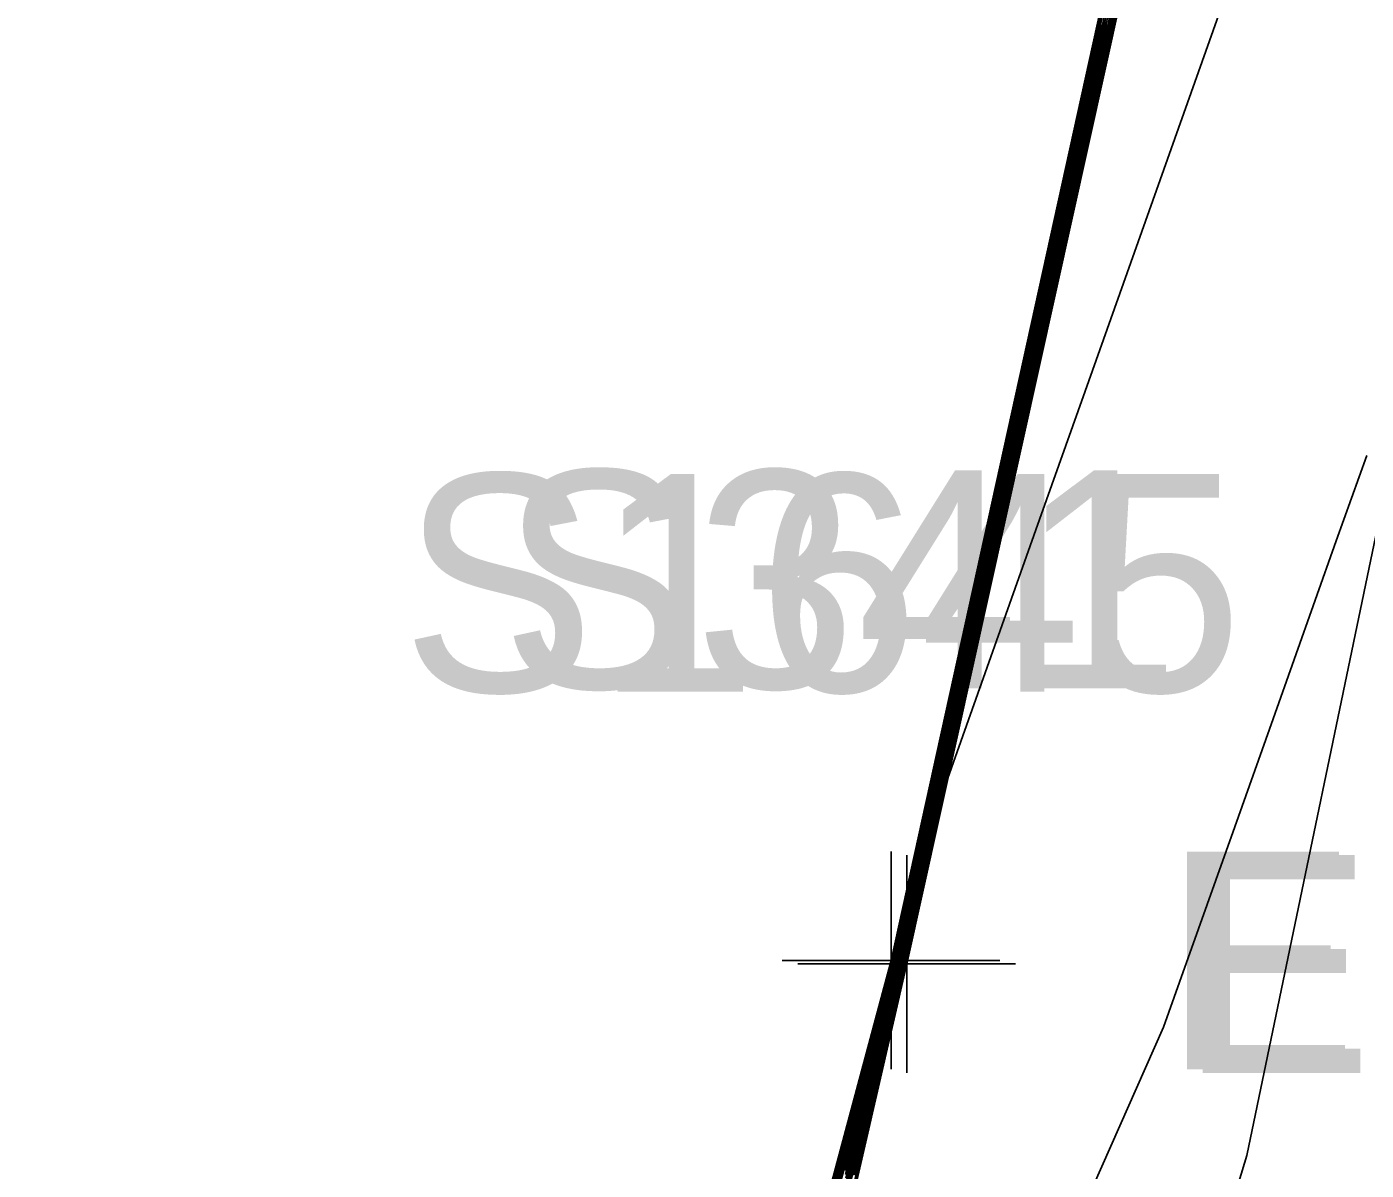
# Model space of a CAD drawing. Extents: x 1724534 to 1727318, y 657156 to 660047.
# Drawn here: x 1725566.43 to 1725591.05, y 659637.71 to 659658.72 of the extents above; entities that cross this region are included whole.
import ezdxf

# ---------------------------------------------------------------- set-up
doc = ezdxf.new("R2010")
doc.units = 0
for name, color, linetype in [('SURVEY - CONTOURS - Index with Text', 7, 'Continuous'), ('SURVEY - CONTOURS - Intermediate with optional Text', 7, 'Continuous'), ('SURVEY - DTM - Breaklines', 7, 'Continuous'), ('SURVEY - DTM - Breaklines - Points - Elevations', 7, 'Continuous'), ('SURVEY - DTM - Breaklines - Points - Locators', 7, 'Continuous'), ('SURVEY - DTM - Breaklines - Points - Numbers', 7, 'Continuous'), ('SURVEY - NON-TRANSPORTATION - Features', 7, 'Continuous'), ('SURVEY - NON-TRANSPORTATION - Features - Points - Elevations', 7, 'Continuous'), ('SURVEY - NON-TRANSPORTATION - Features - Points - Locators', 7, 'Continuous'), ('SURVEY - NON-TRANSPORTATION - Features - Points - Numbers', 7, 'Continuous'), ('SURVEY - UTILITIES - Fiber Optic Cable (Underground) with Text', 7, 'Continuous')]:
    doc.layers.add(name, color=color, linetype=linetype)

msp = doc.modelspace()

# ---------------------------------------------------------------- linework, layer by layer
at = {"layer": 'SURVEY - CONTOURS - Index with Text'}
for points in [[(1725580.952, 659636.477), (1725582.269, 659641.32), (1725582.298, 659641.43), (1725582.45, 659642.11), (1725587.77, 659666.17)], [(1725587.908, 659666.01), (1725585.853, 659656.743), (1725583.629, 659646.71), (1725583.425, 659645.789), (1725582.918, 659643.498), (1725582.482, 659641.546), (1725582.3, 659640.748), (1725582.059, 659639.704), (1725581.969, 659639.323), (1725581.881, 659638.964), (1725581.795, 659638.626), (1725581.711, 659638.309), (1725581.489, 659637.494)], [(1725586.735, 659660.334), (1725586.015, 659657.096), (1725585.814, 659656.188), (1725584.666, 659651.016), (1725584.447, 659650.033), (1725583.588, 659646.162), (1725582.694, 659642.136), (1725582.425, 659640.947), (1725581.819, 659638.325), (1725581.654, 659637.632)], [(1725581.334, 659637.399), (1725581.457, 659637.854), (1725581.814, 659639.164), (1725581.937, 659639.62), (1725582.038, 659640.006), (1725582.119, 659640.322), (1725582.178, 659640.567), (1725582.308, 659641.128), (1725582.357, 659641.34), (1725582.406, 659641.557), (1725582.455, 659641.777), (1725582.506, 659642.002), (1725582.64, 659642.605), (1725582.698, 659642.866), (1725582.771, 659643.197), (1725582.86, 659643.598), (1725582.964, 659644.068), (1725583.261, 659645.415), (1725583.373, 659645.919), (1725583.483, 659646.419), (1725583.593, 659646.916), (1725583.702, 659647.409), (1725583.992, 659648.72), (1725584.093, 659649.18), (1725584.181, 659649.577), (1725584.255, 659649.912), (1725584.316, 659650.183), (1725584.458, 659650.823), (1725584.518, 659651.093), (1725584.591, 659651.425), (1725584.678, 659651.817), (1725584.778, 659652.27), (1725585.063, 659653.56), (1725585.164, 659654.014), (1725585.251, 659654.409), (1725585.326, 659654.746), (1725585.387, 659655.023), (1725585.534, 659655.684), (1725585.595, 659655.96), (1725585.669, 659656.294), (1725585.756, 659656.684), (1725585.855, 659657.132), (1725586.135, 659658.401), (1725586.234, 659658.849)]]:
    msp.add_lwpolyline(points, dxfattribs=at)
at = {"layer": 'SURVEY - CONTOURS - Intermediate with optional Text'}
for points in [[(1725587.998, 659666.1), (1725585.808, 659656.238), (1725585.181, 659653.415), (1725584.856, 659651.951), (1725583.824, 659647.302), (1725583.69, 659646.697), (1725583.59, 659646.241), (1725582.67, 659642.1), (1725582.418, 659640.986), (1725581.849, 659638.525), (1725581.756, 659638.13), (1725581.682, 659637.831), (1725581.629, 659637.626)], [(1725583.125, 659645.239), (1725587.761, 659666.212)], [(1725579.259, 659630.16), (1725579.773, 659632.028), (1725579.807, 659632.157), (1725580.931, 659636.268), (1725581.038, 659636.668), (1725581.064, 659636.78), (1725581.278, 659637.578), (1725582.164, 659640.839), (1725582.274, 659641.257), (1725582.376, 659641.704), (1725587.709, 659665.819)], [(1725581.217, 659637.054), (1725581.451, 659637.926), (1725581.965, 659639.819), (1725582.07, 659640.214), (1725582.149, 659640.521), (1725582.202, 659640.74), (1725582.432, 659641.741), (1725582.908, 659643.89), (1725583.703, 659647.488), (1725587.766, 659665.837)], [(1725587.922, 659665.996), (1725584.773, 659651.8), (1725583.694, 659646.934), (1725583.577, 659646.402), (1725582.7, 659642.448), (1725582.397, 659641.104), (1725582.035, 659639.532), (1725581.939, 659639.124), (1725581.85, 659638.755), (1725581.767, 659638.427), (1725581.691, 659638.138), (1725581.496, 659637.422)], [(1725587.937, 659665.983), (1725584.959, 659652.565), (1725583.693, 659646.855), (1725583.029, 659643.855), (1725582.622, 659642.028), (1725582.404, 659641.065), (1725582.011, 659639.359), (1725581.909, 659638.924), (1725581.819, 659638.547), (1725581.739, 659638.228), (1725581.67, 659637.967), (1725581.502, 659637.349)], [(1725587.949, 659665.958), (1725585.852, 659656.511), (1725583.65, 659646.587), (1725583.608, 659646.397), (1725583.285, 659644.937), (1725582.765, 659642.597), (1725582.646, 659642.064), (1725582.528, 659641.54), (1725582.295, 659640.52), (1725581.879, 659638.724), (1725581.787, 659638.339), (1725581.711, 659638.029), (1725581.65, 659637.797), (1725581.509, 659637.277)], [(1725590.586, 659665.284), (1725585.882, 659652.029), (1725585.045, 659649.668), (1725583.36, 659644.915), (1725582.71, 659641.994), (1725582.439, 659640.801), (1725581.867, 659638.323), (1725581.729, 659637.726), (1725581.63, 659637.297)], [(1725577.566, 659623.842), (1725578.475, 659627.118), (1725578.497, 659627.2), (1725578.511, 659627.262), (1725578.888, 659628.634), (1725579.656, 659631.423), (1725579.766, 659631.835), (1725579.798, 659631.977), (1725579.904, 659632.374), (1725580.907, 659636.046), (1725580.984, 659636.335), (1725581.022, 659636.486), (1725581.072, 659636.703), (1725581.109, 659636.849), (1725581.292, 659637.533), (1725582.021, 659640.216), (1725582.209, 659640.92), (1725582.25, 659641.085), (1725582.408, 659641.778), (1725586.655, 659660.976)], [(1725586.902, 659661.012), (1725585.92, 659656.591), (1725584.769, 659651.408), (1725584.673, 659650.975), (1725582.718, 659642.171), (1725582.431, 659640.907), (1725581.789, 659638.125), (1725581.626, 659637.433)], [(1725586.609, 659659.616), (1725585.891, 659656.385), (1725585.664, 659655.361), (1725584.681, 659650.934), (1725584.445, 659649.875), (1725582.742, 659642.207), (1725582.438, 659640.868), (1725581.662, 659637.505)], [(1725581.349, 659637.355), (1725581.464, 659637.782), (1725581.793, 659638.993), (1725581.908, 659639.421), (1725582.007, 659639.797), (1725582.089, 659640.122), (1725582.154, 659640.394), (1725582.306, 659641.052), (1725582.363, 659641.301), (1725582.421, 659641.555), (1725582.479, 659641.813), (1725582.538, 659642.076), (1725582.695, 659642.784), (1725582.76, 659643.074), (1725582.835, 659643.415), (1725582.922, 659643.806), (1725583.019, 659644.247), (1725583.294, 659645.49), (1725583.397, 659645.955), (1725583.499, 659646.416), (1725583.6, 659646.875), (1725583.701, 659647.33), (1725583.968, 659648.54), (1725584.063, 659648.971), (1725584.149, 659649.359), (1725584.225, 659649.703), (1725584.292, 659650.003), (1725584.457, 659650.744), (1725584.523, 659651.043), (1725584.599, 659651.384), (1725584.683, 659651.767), (1725584.777, 659652.192), (1725585.04, 659653.381), (1725585.134, 659653.807), (1725585.22, 659654.193), (1725585.296, 659654.539), (1725585.364, 659654.844), (1725585.533, 659655.606), (1725585.601, 659655.91), (1725585.677, 659656.253), (1725585.761, 659656.635), (1725585.854, 659657.054), (1725586.113, 659658.223), (1725586.206, 659658.644), (1725586.291, 659659.028)], [(1725581.476, 659637.638), (1725581.752, 659638.651), (1725581.852, 659639.024), (1725581.944, 659639.381), (1725582.029, 659639.723), (1725582.106, 659640.049), (1725582.303, 659640.9), (1725582.377, 659641.222), (1725582.452, 659641.55), (1725582.527, 659641.885), (1725582.603, 659642.225), (1725582.806, 659643.141), (1725582.884, 659643.49), (1725583.131, 659644.604), (1725583.359, 659645.639), (1725583.53, 659646.411), (1725583.614, 659646.792), (1725583.698, 659647.172), (1725583.921, 659648.179), (1725584.004, 659648.554), (1725584.085, 659648.923), (1725584.166, 659649.286), (1725584.245, 659649.643), (1725584.455, 659650.586), (1725584.534, 659650.942), (1725584.613, 659651.302), (1725584.994, 659653.024), (1725585.076, 659653.393), (1725585.238, 659654.125), (1725585.319, 659654.487), (1725585.532, 659655.449), (1725585.613, 659655.811), (1725585.693, 659656.173), (1725585.773, 659656.535), (1725585.854, 659656.899), (1725586.068, 659657.869), (1725586.149, 659658.233), (1725586.229, 659658.598), (1725586.311, 659658.965)], [(1725581.306, 659637.488), (1725581.444, 659637.998), (1725581.855, 659639.506), (1725581.993, 659640.018), (1725582.101, 659640.423), (1725582.179, 659640.721), (1725582.226, 659640.912), (1725582.311, 659641.28), (1725582.343, 659641.419), (1725582.375, 659641.561), (1725582.408, 659641.705), (1725582.441, 659641.853), (1725582.529, 659642.248), (1725582.573, 659642.451), (1725582.642, 659642.762), (1725582.735, 659643.182), (1725582.852, 659643.711), (1725583.196, 659645.266), (1725583.324, 659645.847), (1725583.452, 659646.424), (1725583.579, 659646.998), (1725583.704, 659647.567), (1725584.039, 659649.08), (1725584.153, 659649.598), (1725584.245, 659650.014), (1725584.315, 659650.329), (1725584.363, 659650.543), (1725584.46, 659650.981), (1725584.507, 659651.194), (1725584.576, 659651.506), (1725584.667, 659651.917), (1725584.78, 659652.427), (1725585.109, 659653.917), (1725585.222, 659654.428), (1725585.314, 659654.842), (1725585.384, 659655.16), (1725585.433, 659655.38), (1725585.535, 659655.841), (1725585.584, 659656.06), (1725585.654, 659656.375), (1725585.744, 659656.783), (1725585.855, 659657.287), (1725586.18, 659658.755)], [(1725581.47, 659637.71), (1725581.773, 659638.822), (1725581.88, 659639.222), (1725581.976, 659639.589), (1725582.059, 659639.922), (1725582.13, 659640.222), (1725582.305, 659640.976), (1725582.37, 659641.262), (1725582.436, 659641.552), (1725582.503, 659641.849), (1725582.57, 659642.15), (1725582.751, 659642.962), (1725582.822, 659643.282), (1725582.899, 659643.632), (1725582.984, 659644.014), (1725583.075, 659644.425), (1725583.327, 659645.565), (1725583.421, 659645.99), (1725583.514, 659646.413), (1725583.607, 659646.833), (1725583.699, 659647.251), (1725583.944, 659648.359), (1725584.034, 659648.763), (1725584.117, 659649.141), (1725584.196, 659649.494), (1725584.269, 659649.823), (1725584.456, 659650.665), (1725584.528, 659650.992), (1725584.606, 659651.343), (1725584.689, 659651.717), (1725584.777, 659652.113), (1725585.017, 659653.202), (1725585.105, 659653.6), (1725585.189, 659653.977), (1725585.267, 659654.332), (1725585.341, 659654.666), (1725585.533, 659655.528), (1725585.607, 659655.861), (1725585.685, 659656.213), (1725585.767, 659656.585), (1725585.854, 659656.976), (1725586.09, 659658.046), (1725586.177, 659658.438), (1725586.26, 659658.813)], [(1725581.483, 659637.566), (1725581.732, 659638.48), (1725581.824, 659638.825), (1725581.913, 659639.172), (1725581.999, 659639.523), (1725582.083, 659639.877), (1725582.301, 659640.824), (1725582.384, 659641.183), (1725582.467, 659641.548), (1725582.551, 659641.92), (1725582.635, 659642.299), (1725582.862, 659643.319), (1725582.946, 659643.697), (1725583.186, 659644.782), (1725583.392, 659645.714), (1725583.545, 659646.408), (1725583.621, 659646.751), (1725583.697, 659647.092), (1725583.897, 659647.999), (1725583.974, 659648.345), (1725584.053, 659648.705), (1725584.136, 659649.077), (1725584.221, 659649.462), (1725584.454, 659650.507), (1725584.539, 659650.891), (1725584.621, 659651.261), (1725584.971, 659652.845), (1725585.047, 659653.186), (1725585.209, 659653.918), (1725585.296, 659654.308), (1725585.532, 659655.371), (1725585.618, 659655.761), (1725585.701, 659656.132), (1725585.779, 659656.486), (1725585.853, 659656.821), (1725586.046, 659657.691), (1725586.12, 659658.028), (1725586.199, 659658.384), (1725586.282, 659658.759)], [(1725591.056, 659650.847), (1725590.496, 659649.277), (1725589.336, 659646.009), (1725588.629, 659644.021), (1725587.618, 659641.17), (1725587.322, 659640.343), (1725586.025, 659637.409)]]:
    msp.add_lwpolyline(points, dxfattribs=at)
at = {"layer": 'SURVEY - DTM - Breaklines'}
msp.add_lwpolyline([(1725548.52, 659521.481), (1725556.845, 659545.065), (1725562.116, 659569.482), (1725564.828, 659594.513), (1725575.937, 659617.765), (1725582.317, 659641.569), (1725587.744, 659666.22), (1725593.428, 659690.724), (1725599.084, 659714.698), (1725604.574, 659739.361), (1725605.919, 659744.429), (1725611.764, 659762.844), (1725613.112, 659786.858), (1725615.798, 659788.854), (1725620.104, 659809.038)], dxfattribs=at)
at = {"layer": 'SURVEY - DTM - Breaklines - Points - Locators'}
for p, q in [((1725582.317, 659643.569), (1725582.317, 659639.569)), ((1725584.317, 659641.569), (1725580.317, 659641.569))]:
    msp.add_line(p, q, dxfattribs=at)
at = {"layer": 'SURVEY - NON-TRANSPORTATION - Features'}
msp.add_lwpolyline([(1725569.664, 659593.303), (1725577.056, 659617.422), (1725582.603, 659641.503), (1725588.069, 659666.147), (1725593.908, 659690.609), (1725599.872, 659714.501), (1725606.018, 659738.998), (1725607.394, 659744.026), (1725612.585, 659762.615), (1725617.711, 659786.227), (1725616.679, 659788.487), (1725620.281, 659809.007)], dxfattribs=at)
at = {"layer": 'SURVEY - NON-TRANSPORTATION - Features - Points - Locators'}
for p, q in [((1725582.603, 659643.503), (1725582.603, 659639.503)), ((1725584.603, 659641.503), (1725580.603, 659641.503))]:
    msp.add_line(p, q, dxfattribs=at)
at = {"layer": 'SURVEY - UTILITIES - Fiber Optic Cable (Underground) with Text'}
msp.add_lwpolyline([(1725620.739, 659775.717), (1725611.515, 659729.876), (1725595.678, 659670.817), (1725588.852, 659637.987), (1725579.945, 659608.985), (1725572.052, 659574.699), (1725561.954, 659530.586), (1725538.949, 659448.715), (1725526.808, 659392.271), (1725505.744, 659313.434), (1725493.556, 659248.407)], dxfattribs=at)

# ---------------------------------------------------------------- texts
at = {"layer": 'SURVEY - DTM - Breaklines - Points - Elevations'}
msp.add_text('EL-565.81', height=4, dxfattribs=at).set_placement((1725587.317, 659639.569))
at = {"layer": 'SURVEY - DTM - Breaklines - Points - Numbers'}
msp.add_text('S341', height=4, dxfattribs=at).set_placement((1725575.139, 659646.569))
at = {"layer": 'SURVEY - NON-TRANSPORTATION - Features - Points - Elevations'}
msp.add_text('EL-546.92', height=4, dxfattribs=at).set_placement((1725587.603, 659639.503))
at = {"layer": 'SURVEY - NON-TRANSPORTATION - Features - Points - Numbers'}
msp.add_text('S1645', height=4, dxfattribs=at).set_placement((1725573.315, 659646.503))

doc.saveas('drawing.dxf')
